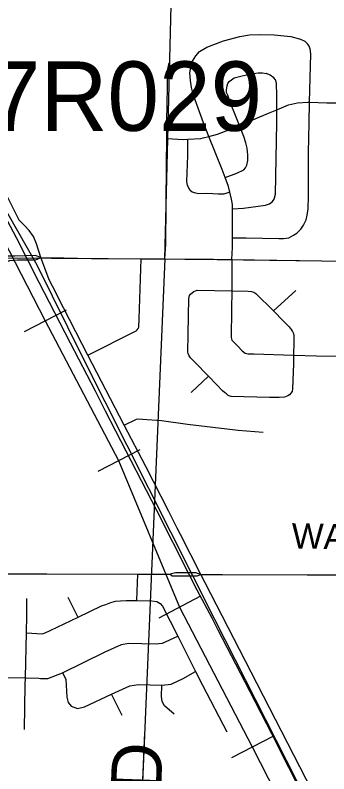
# Model space of a CAD drawing. Extents: x -157.2 to -99.3, y 12.2 to 46.2.
# Drawn here: x -145.989 to -145.492, y 29.245 to 30.447 of the extents above; entities that cross this region are included whole.
import ezdxf

# ---------------------------------------------------------------- set-up
doc = ezdxf.new("R2010")
doc.units = 0
for name, color, linetype in [('tdCoCityStreetMajor', 7, 'Continuous'), ('tdCoCityStreetMinor', 7, 'Continuous'), ('tdCoRRCL', 7, 'Continuous'), ('tdCoSecRdTxt', 7, 'Continuous'), ('tdCoSectLine', 7, 'Continuous'), ('tdCoSectLinePart', 7, 'Continuous'), ('tdCoStrucPriMaintName', 7, 'Continuous')]:
    doc.layers.add(name, color=color, linetype=linetype)

msp = doc.modelspace()

# ---------------------------------------------------------------- linework, layer by layer
at = {"layer": 'tdCoCityStreetMajor'}
for p, q in [((-145.9491, 30.0625), (-145.9488, 30.0626)), ((-145.9488, 30.0626), (-145.9122, 30.062)), ((-145.7323, 29.6336), (-145.7459, 29.6603)), ((-145.7272, 29.6238), (-145.7323, 29.6336)), ((-145.695, 29.5606), (-145.7272, 29.6238)), ((-145.7597, 29.5607), (-145.7442, 29.5607)), ((-145.7442, 29.5607), (-145.744, 29.5607)), ((-145.744, 29.5607), (-145.7438, 29.5607)), ((-145.695, 29.5606), (-145.6949, 29.5606)), ((-145.695, 29.5606), (-145.695, 29.5606)), ((-145.6949, 29.5606), (-145.6946, 29.5606))]:
    msp.add_line(p, q, dxfattribs=at)
for points in [[(-145.9836, 30.123), (-146.0226, 30.2003), (-146.0339, 30.2221), (-146.0757, 30.3023), (-146.1066, 30.3618), (-146.1152, 30.3781), (-146.1807, 30.502)], [(-145.9251, 30.0073), (-145.9355, 30.0276), (-145.9426, 30.046), (-145.9488, 30.0626), (-145.9556, 30.0845), (-145.9605, 30.0961), (-145.967, 30.1058), (-145.9746, 30.1136), (-145.9835, 30.1226), (-145.9836, 30.123)], [(-145.9488, 30.0626), (-145.9576, 30.0662), (-145.9898, 30.065), (-146.0025, 30.065), (-146.008, 30.0646), (-146.0136, 30.0641), (-146.0165, 30.0601)], [(-146.0165, 30.0601), (-146.0139, 30.0575), (-145.9988, 30.0577), (-145.9978, 30.0578), (-145.9857, 30.0592)], [(-145.9857, 30.0592), (-145.9571, 30.0589), (-145.9491, 30.0625)], [(-145.9122, 30.062), (-145.8681, 30.0613), (-145.8561, 30.0612), (-145.7893, 30.0608), (-145.7518, 30.0605), (-145.7202, 30.0603)], [(-145.7202, 30.0603), (-145.6748, 30.06), (-145.651, 30.0597)], [(-145.651, 30.0597), (-145.6457, 30.0596), (-145.4669, 30.0568), (-145.3771, 30.0558), (-145.3135, 30.0551), (-145.2491, 30.0541)], [(-145.7459, 29.6603), (-145.7824, 29.7317), (-145.8163, 29.7968), (-145.8741, 29.908), (-145.9221, 30.0016), (-145.9251, 30.0073)], [(-146.0081, 29.5615), (-145.9391, 29.5612), (-145.7951, 29.5608), (-145.7773, 29.5608), (-145.7597, 29.5607)], [(-145.695, 29.5606), (-145.7026, 29.5631), (-145.7349, 29.563), (-145.7438, 29.5607)], [(-145.7438, 29.5607), (-145.7406, 29.5583), (-145.7009, 29.5583), (-145.695, 29.5606)], [(-145.4981, 29.1785), (-145.538, 29.2555), (-145.6245, 29.4242), (-145.6882, 29.5472), (-145.695, 29.5606)], [(-145.6946, 29.5606), (-145.6693, 29.5605), (-145.6606, 29.5605)], [(-145.6606, 29.5605), (-145.5265, 29.56), (-145.4633, 29.5597), (-145.3312, 29.559), (-145.2606, 29.5586)]]:
    msp.add_lwpolyline(points, dxfattribs=at)
at = {"layer": 'tdCoCityStreetMinor'}
for p, q in [((-145.5908, 30.3542), (-145.5911, 30.3543)), ((-145.5795, 29.9785), (-145.5443, 30.0106)), ((-145.7104, 29.8486), (-145.683, 29.8747)), ((-145.7964, 29.5197), (-145.7951, 29.5608)), ((-145.8898, 29.4932), (-145.9056, 29.5241)), ((-145.7964, 29.5192), (-145.7964, 29.5197)), ((-145.8897, 29.4929), (-145.8898, 29.4932)), ((-145.8196, 29.3369), (-145.8366, 29.3708))]:
    msp.add_line(p, q, dxfattribs=at)
for points in [[(-145.682, 30.2547), (-145.6905, 30.276), (-145.7013, 30.3054), (-145.7072, 30.3217), (-145.7095, 30.332), (-145.7112, 30.3434), (-145.7122, 30.3552), (-145.7104, 30.367), (-145.7082, 30.3739), (-145.703, 30.3826), (-145.6969, 30.389), (-145.6855, 30.3961), (-145.6591, 30.406), (-145.6333, 30.4132), (-145.6175, 30.4156), (-145.6012, 30.4164), (-145.5785, 30.4156), (-145.5524, 30.4129), (-145.5366, 30.409), (-145.5297, 30.4058), (-145.526, 30.4021), (-145.5255, 30.4014)], [(-145.6448, 30.0942), (-145.6229, 30.0941), (-145.5711, 30.0928), (-145.5637, 30.0931), (-145.5553, 30.0941), (-145.5479, 30.098), (-145.5425, 30.1014), (-145.5361, 30.1079), (-145.5319, 30.1138), (-145.528, 30.1227), (-145.526, 30.1298), (-145.5247, 30.1399), (-145.524, 30.1599), (-145.5243, 30.2294), (-145.5233, 30.2758), (-145.5224, 30.3088), (-145.5203, 30.3858), (-145.5213, 30.3934), (-145.5235, 30.3989), (-145.5255, 30.4014)], [(-145.7518, 30.0605), (-145.7506, 30.0839), (-145.7494, 30.2095), (-145.7491, 30.2514), (-145.7489, 30.2778), (-145.7472, 30.3611), (-145.7452, 30.3712)], [(-145.6562, 30.1894), (-145.6379, 30.1966), (-145.6268, 30.2018), (-145.6239, 30.2048), (-145.6219, 30.2092), (-145.6204, 30.2164), (-145.6204, 30.2255), (-145.6214, 30.2361), (-145.6236, 30.2447), (-145.6268, 30.2543), (-145.6337, 30.2718), (-145.6399, 30.2876), (-145.6478, 30.3074), (-145.6522, 30.3202), (-145.654, 30.3244), (-145.654, 30.3286), (-145.6537, 30.3315), (-145.653, 30.335), (-145.6522, 30.3384), (-145.6498, 30.3419), (-145.6463, 30.3446), (-145.6419, 30.3473), (-145.6335, 30.3498), (-145.6182, 30.3532), (-145.6039, 30.3552), (-145.597, 30.3552), (-145.5911, 30.3543)], [(-145.6448, 30.1399), (-145.6271, 30.1409), (-145.5921, 30.1456), (-145.5862, 30.1478), (-145.5815, 30.1513), (-145.5785, 30.155), (-145.5765, 30.1631), (-145.5746, 30.2763), (-145.5744, 30.297), (-145.5743, 30.319), (-145.5751, 30.3392), (-145.5763, 30.3444), (-145.579, 30.3473), (-145.5847, 30.3518), (-145.5908, 30.3542)], [(-145.7156, 30.2503), (-145.6947, 30.2516), (-145.6912, 30.2524), (-145.682, 30.2547), (-145.6683, 30.258), (-145.6411, 30.2686), (-145.6337, 30.2718), (-145.5876, 30.2916), (-145.5744, 30.297), (-145.5558, 30.3047), (-145.5415, 30.3081), (-145.5252, 30.3088), (-145.5224, 30.3088), (-145.4952, 30.3079), (-145.4571, 30.308)], [(-145.7491, 30.2514), (-145.7223, 30.2499), (-145.7156, 30.2503)], [(-145.6488, 30.1665), (-145.6535, 30.1646), (-145.6591, 30.1633), (-145.6673, 30.1633), (-145.6757, 30.1638), (-145.6853, 30.1641), (-145.6986, 30.1638), (-145.703, 30.1646), (-145.7085, 30.1663), (-145.7117, 30.1688), (-145.7146, 30.1735), (-145.7159, 30.1774), (-145.7169, 30.1831), (-145.7154, 30.2245), (-145.7156, 30.2503)], [(-145.6457, 30.0596), (-145.6448, 30.0788), (-145.6448, 30.0942), (-145.6448, 30.1399), (-145.6448, 30.1468), (-145.6463, 30.155), (-145.6488, 30.1665), (-145.6508, 30.1752), (-145.6562, 30.1894), (-145.6611, 30.2021), (-145.682, 30.2547)], [(-145.8741, 29.908), (-145.7977, 29.9468), (-145.796, 29.9483), (-145.7945, 29.9503), (-145.7933, 29.9522), (-145.7925, 29.9655), (-145.7893, 30.0608)], [(-145.6457, 30.0596), (-145.646, 30.01), (-145.646, 30.0098), (-145.6463, 29.9803), (-145.6469, 29.9358), (-145.6458, 29.9316), (-145.6369, 29.9228), (-145.6294, 29.915), (-145.6244, 29.9113), (-145.6205, 29.91), (-145.611, 29.91), (-145.548, 29.9082), (-145.5477, 29.9082), (-145.5112, 29.9068), (-145.4597, 29.9062)], [(-145.6456, 30.01), (-145.62, 30.0095), (-145.6146, 30.009), (-145.6111, 30.0078), (-145.6079, 30.0059), (-145.5795, 29.9785), (-145.5638, 29.9619), (-145.5549, 29.9527), (-145.5515, 29.9486), (-145.5495, 29.9454), (-145.5479, 29.9421), (-145.5472, 29.9387), (-145.5472, 29.9293), (-145.5477, 29.9082), (-145.5481, 29.8944), (-145.5494, 29.8548), (-145.5503, 29.8505), (-145.5521, 29.8479), (-145.5545, 29.845), (-145.5571, 29.8434), (-145.5623, 29.8415), (-145.5705, 29.841), (-145.5862, 29.8411), (-145.6468, 29.8424), (-145.6515, 29.8442), (-145.6544, 29.8466), (-145.6573, 29.8486), (-145.6607, 29.8517), (-145.6695, 29.8609), (-145.683, 29.8747), (-145.7052, 29.8973), (-145.7114, 29.9038), (-145.7134, 29.9072), (-145.7149, 29.9108), (-145.7154, 29.9129), (-145.7152, 29.9414), (-145.714, 29.998), (-145.7131, 30.0024), (-145.7111, 30.0048), (-145.7081, 30.0075), (-145.7058, 30.0089), (-145.7033, 30.0101), (-145.7005, 30.011), (-145.646, 30.01)], [(-145.8163, 29.7968), (-145.7967, 29.8066), (-145.7931, 29.8072), (-145.7877, 29.8066), (-145.7572, 29.8042), (-145.7161, 29.7987), (-145.6359, 29.7893), (-145.5958, 29.7862)], [(-145.9747, 29.3147), (-145.9734, 29.3854), (-145.973, 29.3964), (-145.973, 29.3971), (-145.9717, 29.4678), (-145.9711, 29.4952), (-145.9708, 29.5225)], [(-145.9717, 29.4678), (-145.9464, 29.4666), (-145.9417, 29.4678), (-145.9337, 29.4715), (-145.8897, 29.4929), (-145.8524, 29.5105), (-145.8458, 29.5129), (-145.8376, 29.5158), (-145.8301, 29.518), (-145.8226, 29.5189), (-145.8133, 29.519), (-145.7964, 29.5192), (-145.7724, 29.5185), (-145.7649, 29.5176), (-145.7592, 29.5144), (-145.7555, 29.5102), (-145.7312, 29.4626), (-145.7035, 29.4067), (-145.6922, 29.3849), (-145.6538, 29.3109)], [(-145.9519, 29.3959), (-145.949, 29.3958), (-145.9376, 29.3956), (-145.9146, 29.4046), (-145.8464, 29.438), (-145.8205, 29.4494), (-145.8096, 29.4516), (-145.7671, 29.4505), (-145.7559, 29.4516), (-145.7312, 29.4626)], [(-146.0121, 29.3974), (-145.973, 29.3964), (-145.9519, 29.3959)], [(-145.9146, 29.4046), (-145.9088, 29.3945), (-145.9077, 29.366), (-145.9052, 29.3574), (-145.9005, 29.3516), (-145.8904, 29.348), (-145.8796, 29.3509), (-145.8366, 29.3708), (-145.8078, 29.3838), (-145.7937, 29.3863), (-145.7566, 29.3849), (-145.7418, 29.3867), (-145.7229, 29.3957), (-145.7035, 29.4067)], [(-145.7371, 29.339), (-145.7526, 29.352), (-145.7562, 29.3593), (-145.7571, 29.3669), (-145.7566, 29.3849)]]:
    msp.add_lwpolyline(points, dxfattribs=at)
at = {"layer": 'tdCoRRCL'}
for p, q in [((-145.9087, 29.9792), (-145.9753, 29.9448)), ((-145.6726, 29.4889), (-145.8818, 29.9032)), ((-145.7919, 29.7579), (-145.8585, 29.7235)), ((-145.6953, 29.5263), (-145.7617, 29.4914)), ((-145.5796, 29.3042), (-145.6462, 29.2698))]:
    msp.add_line(p, q, dxfattribs=at)
for points in [[(-145.4992, 29.0643), (-145.6132, 29.2868), (-145.7284, 29.5083), (-145.8252, 29.7404), (-145.9415, 29.9617), (-146.0563, 30.184), (-146.1674, 30.4078), (-146.255, 30.5743)], [(-145.5341, 29.2126), (-145.5763, 29.2965), (-145.5822, 29.3078), (-145.6251, 29.3908), (-145.6673, 29.4721), (-145.6772, 29.491), (-145.7006, 29.5355), (-145.7132, 29.5606), (-145.7647, 29.662), (-145.8297, 29.7878), (-145.846, 29.8195), (-145.8622, 29.851), (-145.9015, 29.927), (-145.9511, 30.023), (-145.9875, 30.094), (-146.0342, 30.1816), (-146.0422, 30.1977), (-146.0924, 30.2985), (-146.1299, 30.3711), (-146.1571, 30.4236), (-146.1686, 30.4458), (-146.1967, 30.5006)], [(-145.8818, 29.9032), (-145.9544, 30.0508), (-146.0187, 30.1619)], [(-142.7262, 23.739), (-143.1704, 24.6), (-143.4255, 25.1074), (-144.37, 26.9512), (-144.9761, 28.127), (-145.218, 28.6071), (-145.4618, 29.0746), (-145.6726, 29.4889)]]:
    msp.add_lwpolyline(points, dxfattribs=at)
at = {"layer": 'tdCoSectLine'}
for points in [[(-145.7522, 30.0605), (-145.727, 31.0537)], [(-146.7417, 30.0665), (-145.7522, 30.0605)], [(-145.7522, 30.0605), (-145.7949, 29.0582)], [(-145.7522, 30.0605), (-144.7555, 30.0482)]]:
    msp.add_lwpolyline(points, dxfattribs=at)
at = {"layer": 'tdCoSectLinePart'}
msp.add_lwpolyline([(-145.7842, 29.3093), (-145.7949, 29.0582)], dxfattribs=at)

# ---------------------------------------------------------------- texts
at = {"layer": 'tdCoSecRdTxt'}
for s, height, rotation, p in [('WARRIOR', 0.04, 359.0345, (-145.551, 29.6018)), ('NEAL RD', 0.08, 87.8584, (-145.7724, 28.8294))]:
    msp.add_text(s, height=height, rotation=rotation, dxfattribs=at).set_placement(p)
at = {"layer": 'tdCoStrucPriMaintName'}
msp.add_text('97417R029', height=0.11, dxfattribs=at).set_placement((-146.3583, 30.2635))

doc.saveas('drawing.dxf')
